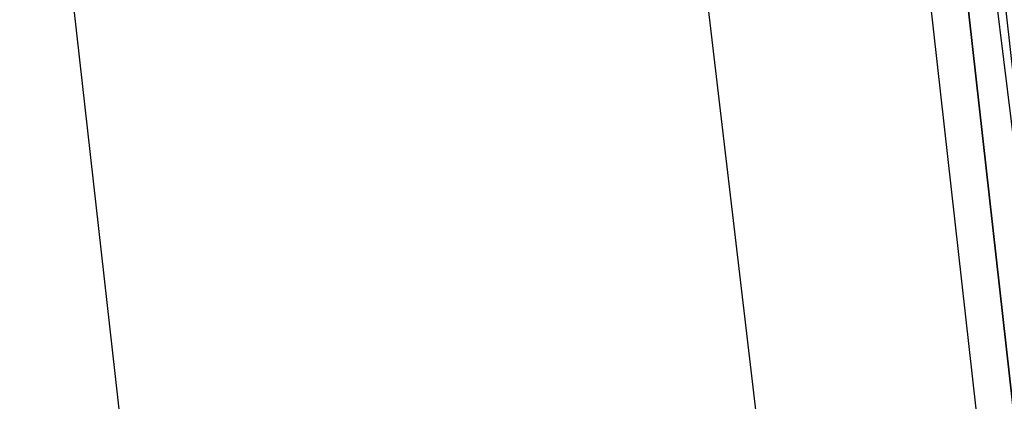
# Model space of a CAD drawing. Header units: feet. Extents: x -79 to 198, y -22 to 181.
# Tile 905 of 982: x 136.081 to 136.78, y 130.313 to 130.584. Entities that reach past the tile are written whole.
import ezdxf

# ---------------------------------------------------------------- set-up
doc = ezdxf.new("R2010")
doc.units = ezdxf.units.FT
doc.layers.add('A-AREA-UNIDAD', color=30, linetype='CONTINUOUS')
doc.layers.add('A-LINEA', color=7, linetype='CONTINUOUS')

msp = doc.modelspace()

# ---------------------------------------------------------------- linework, layer by layer
at = {"layer": 'A-AREA-UNIDAD'}
msp.add_lwpolyline([(137.088, 126.2044), (136.16, 134.0622), (134.688, 143.2533), (134.048, 143.2889), (134, 143.5378), (130.912, 144.9422), (130.4, 144.9422), (130.208, 145.2622), (127.168, 146.4889), (126.672, 146.4889), (126.64, 146.7022), (123.52, 147.8578), (122.88, 147.8933), (122.848, 148.0889), (115.808, 150.2578)], dxfattribs=at)
at = {"layer": 'A-LINEA'}
msp.add_line((136.5333, 126.9111), (136.12, 130.5911), dxfattribs=at)
msp.add_line((136.5333, 126.9111), (136.12, 130.5911), dxfattribs=at)
for points in [[(138.3067, 108.7111), (138.2133, 112.1778), (138.0667, 115.6578), (137.8533, 119.1244), (137.6, 122.5911), (137.28, 126.0578), (136.9067, 129.5244), (136.48, 132.9778), (136, 136.4178), (135.4667, 139.8578), (134.88, 143.2844)], [(138.3067, 108.7111), (138.2133, 112.1778), (138.0667, 115.6578), (137.8533, 119.1244), (137.6, 122.5911), (137.28, 126.0578), (136.9067, 129.5244), (136.48, 132.9778), (136, 136.4178), (135.4667, 139.8578), (134.88, 143.2844)], [(137.1733, 126.8578), (136.7333, 130.7778), (136.7067, 130.7778), (137.1467, 126.8578), (137.16, 126.8578), (137.1733, 126.8578)], [(137.1733, 126.8578), (136.7333, 130.7778), (136.7067, 130.7778), (137.1467, 126.8578), (137.16, 126.8578), (137.1733, 126.8578)], [(137.2, 126.8578), (136.76, 130.7778), (136.7467, 130.7778), (136.7333, 130.7778), (137.1733, 126.8578), (137.2, 126.8578)], [(137.2, 126.8578), (136.76, 130.7778), (136.7467, 130.7778), (136.7333, 130.7778), (137.1733, 126.8578), (137.2, 126.8578)]]:
    msp.add_lwpolyline(points, dxfattribs=at)

doc.saveas('drawing.dxf')
